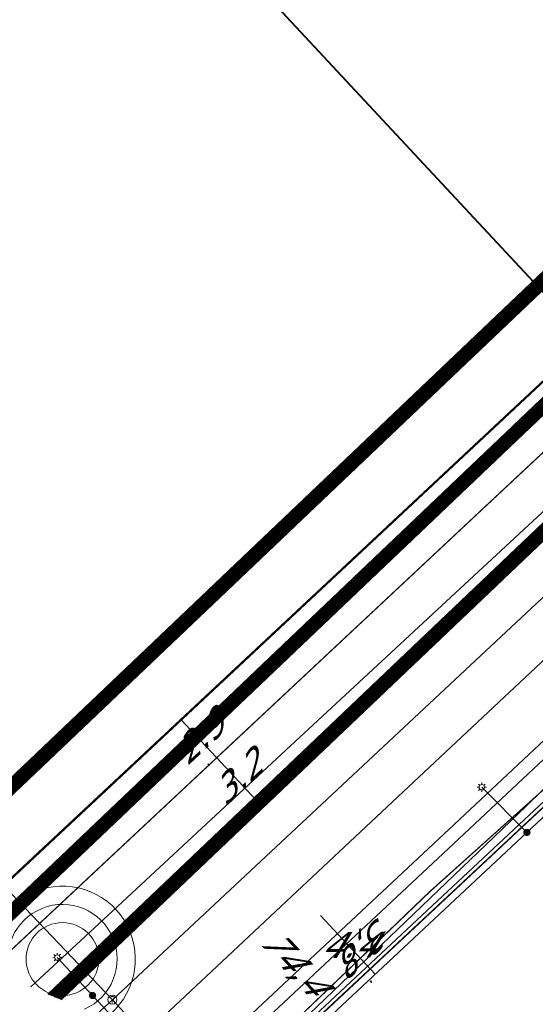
# Model space of a CAD drawing. Header units: metres. Extents: x 124576 to 133557, y 395865 to 402386.
# Tile 332 of 447: x 129884 to 129912, y 401043 to 401097. Entities that reach past the tile are written whole.
import ezdxf
from ezdxf.enums import TextEntityAlignment as Align

# ---------------------------------------------------------------- set-up
doc = ezdxf.new("R2010")
doc.units = ezdxf.units.M
doc.header["$MEASUREMENT"] = 0
for name, color, linetype, lineweight, true_color in [('LG_AanduidingEisVoorzorgsmaatregel', 7, 'Continuous', 40, 0xf7284a), ('LG_Datatransport_Bt_Nederland_NV', 3, 'Continuous', 13, 0x00ff00), ('LG_Datatransport_Eurofiber_Nederland_BV', 3, 'Continuous', 13, 0x00ff00), ('LG_Datatransport_KPN_BV', 3, 'Continuous', 13, 0x00ff00), ('LG_Datatransport_Ziggo_BV', 3, 'Continuous', 13, 0x00ff00), ('LG_Hoog_Spanning_Tennet_Tso', 1, 'Continuous', 13, 0xff0000), ('LG_Laag_Spanning_Enexis_Netbeheer_BV', 7, 'Continuous', 13, 0x960000), ('LG_Midden_Spanning_Enexis_Netbeheer_BV', 7, 'Continuous', 13, 0xd20000), ('LG_Riool_Vrij_Verval_Gemeente_Tilburg_Ruimtelijke_Uitvoering', 7, 'Continuous', 13, 0xca00a0), ('LG_unet-4_Brabant_Water', 5, 'Continuous', 13, 0x0000ff), ('LG_warmte_Ennatuurlijk_BV', 7, 'Continuous', 13, 0x008080)]:
    doc.layers.add(name, color=color, linetype=linetype, lineweight=lineweight, true_color=true_color)
for name, color, linetype, lineweight in [('LG_Laag_Spanning_P_Enexis_Netbeheer_BV', 7, 'Continuous', 0), ('LG_Laag_Spanning_P_Gemeente_Tilburg_Ruimtelijke_Uitvoering', 7, 'Continuous', 0), ('LG_Riool_Vrij_Verval_P_Gemeente_Tilburg_Ruimtelijke_Uitvoering', 7, 'Continuous', 0), ('MV_Datatransport', 7, 'Continuous', 0), ('MV_Laag_Spanning', 7, 'Continuous', 0), ('MV_Laag_Spanning_pijl', 7, 'Continuous', 0), ('MV_Midden_Spanning', 7, 'Continuous', 0), ('MV_Midden_Spanning_pijl', 7, 'Continuous', 0)]:
    doc.layers.add(name, color=color, linetype=linetype, lineweight=lineweight)
doc.styles.add('Klic_Annotatie', font='verdanai.ttf', dxfattribs={"oblique": 20, "height": 1.4})

# ---------------------------------------------------------------- blocks, each defined once
blk = doc.blocks.new('Mof')
at = {"layer": 'LG_Laag_Spanning_P_Enexis_Netbeheer_BV'}
h = blk.add_hatch(color=256, dxfattribs=at)
edge = h.paths.add_edge_path()
edge.add_arc((0, 0), 2, 0, 360)
blk = doc.blocks.new('Streetlight')
at = {"layer": 'LG_Laag_Spanning_P_Enexis_Netbeheer_BV'}
for p, q in [((-1.77, 1.77), (-1.06, 1.06)), ((0, 2.5), (0, 1.5)), ((1.77, 1.77), (1.06, 1.06)), ((-1.06, -1.06), (-1.77, -1.77)), ((0, -1.5), (0, -2.5)), ((1.06, -1.06), (1.77, -1.77))]:
    blk.add_line(p, q, dxfattribs=at)
at = {"layer": 'LG_Laag_Spanning_P_Enexis_Netbeheer_BV', "flags": 128}
for points in [[(-2.5, 0), (-1.5, 0)], [(1.5, 0), (2.5, 0)]]:
    blk.add_lwpolyline(points, dxfattribs=at)
at = {"layer": 'LG_Laag_Spanning_P_Enexis_Netbeheer_BV'}
blk.add_circle((0, 0), 1.5, dxfattribs=at)
blk = doc.blocks.new('m_pijl')
at = {"layer": 'MV_Laag_Spanning_pijl'}
blk.add_hatch(color=7, dxfattribs=at).paths.add_polyline_path([(-1, -0.33), (-1, 0), (-1, 0.33), (0, 0)])
at = {"layer": 'MV_Laag_Spanning_pijl', "flags": 128}
blk.add_lwpolyline([(-1, 0), (-1, 0.33), (0, 0), (-1, -0.33), (-1, 0)], close=True, dxfattribs=at)
blk = doc.blocks.new('m_pijl_1')
at = {"layer": 'MV_Midden_Spanning_pijl'}
blk.add_hatch(color=7, dxfattribs=at).paths.add_polyline_path([(-1, -0.33), (-1, 0), (-1, 0.33), (0, 0)])
at = {"layer": 'MV_Midden_Spanning_pijl', "flags": 128}
blk.add_lwpolyline([(-1, 0), (-1, 0.33), (0, 0), (-1, -0.33), (-1, 0)], close=True, dxfattribs=at)
blk = doc.blocks.new('Onbekend_2')
at = {"layer": 'LG_Riool_Vrij_Verval_P_Gemeente_Tilburg_Ruimtelijke_Uitvoering'}
blk.add_hatch(color=256, dxfattribs=at).paths.add_polyline_path([(-0.25, -1.07, -0.262633), (0.23, 0.15), (0.59, 0.47, 0.379827), (0.7, 1.26), (0.69, 1.26, 0.228508), (-0.03, 1.53), (-0.03, 1.52, 0.459053), (-0.82, 0.79), (-1.29, 0.85, -0.414214), (-0.08, 2, -0.243799), (1.09, 1.52, -0.379827), (0.9, 0.11), (0.54, -0.2, 0.262633), (0.23, -1.08), (-0.17, -1.07)])
blk.add_circle((0, 0), 2.5, dxfattribs=at)
at = {"layer": 'LG_Riool_Vrij_Verval_P_Gemeente_Tilburg_Ruimtelijke_Uitvoering', "extrusion": (0, 0, -1)}
blk.add_solid([(0.34, -2.06), (-0.21, -2.06), (0.34, -1.51), (-0.21, -1.51)], dxfattribs=at)

msp = doc.modelspace()

# ---------------------------------------------------------------- linework, layer by layer
at = {"layer": 'LG_AanduidingEisVoorzorgsmaatregel', "flags": 128}
for points in [[(129836.653, 401163.114), (129915.38, 401078.7)], [(129885.234, 401043.37), (129936.258, 401091.887), (129974.589, 401124.718)], [(129885.284, 401043.349), (129936.291, 401091.85), (129974.656, 401124.709)], [(129885.335, 401043.328), (129936.325, 401091.813), (129974.723, 401124.7)], [(129885.385, 401043.307), (129936.358, 401091.776), (129974.79, 401124.692)], [(129885.436, 401043.286), (129936.393, 401091.74), (129974.856, 401124.683)], [(129885.486, 401043.265), (129936.425, 401091.701), (129974.924, 401124.675)], [(129885.537, 401043.244), (129936.459, 401091.664), (129974.99, 401124.666)], [(129885.587, 401043.223), (129936.492, 401091.627), (129975.057, 401124.658)], [(129885.638, 401043.202), (129936.526, 401091.59), (129975.124, 401124.649)], [(129885.688, 401043.181), (129936.559, 401091.553), (129975.191, 401124.641)], [(129885.739, 401043.16), (129936.593, 401091.516), (129975.258, 401124.632)], [(129885.789, 401043.139), (129936.626, 401091.479), (129975.325, 401124.623)], [(129885.84, 401043.118), (129936.66, 401091.442), (129975.392, 401124.615)], [(129885.89, 401043.097), (129936.693, 401091.405), (129975.459, 401124.606)], [(129885.941, 401043.076), (129936.727, 401091.367), (129975.526, 401124.598)], [(129929.463, 401099.225), (129875.137, 401047.568)], [(129929.497, 401099.188), (129875.188, 401047.547)], [(129929.53, 401099.151), (129875.238, 401047.526)], [(129929.564, 401099.114), (129875.289, 401047.505)], [(129929.597, 401099.077), (129875.339, 401047.484)], [(129929.631, 401099.04), (129875.39, 401047.463)], [(129929.664, 401099.003), (129875.44, 401047.442)], [(129929.698, 401098.966), (129875.49, 401047.421)], [(129929.731, 401098.928), (129875.541, 401047.4)], [(129929.765, 401098.891), (129875.591, 401047.379)], [(129929.798, 401098.854), (129875.642, 401047.358)], [(129929.832, 401098.817), (129875.692, 401047.337)], [(129929.865, 401098.78), (129875.743, 401047.316)], [(129929.899, 401098.743), (129875.793, 401047.295)], [(129929.932, 401098.706), (129875.844, 401047.274)]]:
    msp.add_lwpolyline(points, dxfattribs=at)
at = {"layer": 'LG_Datatransport_Bt_Nederland_NV', "flags": 128}
for points in [[(130057.96, 401015.79), (130072.14, 401054.94), (130076.88, 401059.26), (130068.69, 401067.88), (130062.23, 401075.17), (130060.84, 401076.74), (130049.17, 401089.38), (130042.81, 401096.26), (130037.59, 401101.91), (130030.36, 401109.39), (130011.58, 401128.65), (130006.2, 401131.39), (130002.91, 401131.92), (129998.92, 401132.09), (129994.97, 401131.1), (129991.77, 401129.13), (129985.51, 401123.61), (129977.02, 401115.32), (129941.88, 401082.49), (129933.74, 401074.52), (129926.53, 401067.59), (129919.58, 401061), (129906.21, 401049.02), (129895.76, 401038.993)], [(130072.14, 401054.938), (130076.883, 401059.263), (130068.689, 401067.88), (130062.232, 401075.167), (130060.839, 401076.739), (130049.167, 401089.38), (130042.814, 401096.264), (130037.591, 401101.915), (130030.355, 401109.387), (130011.584, 401128.649), (130006.203, 401131.388), (130002.912, 401131.916), (129998.921, 401132.086), (129994.966, 401131.101), (129991.766, 401129.132), (129985.507, 401123.608), (129977.02, 401115.316), (129941.881, 401082.494), (129933.744, 401074.523), (129926.525, 401067.595), (129919.583, 401061.003), (129906.213, 401049.019), (129895.763, 401038.992)]]:
    msp.add_lwpolyline(points, dxfattribs=at)
at = {"layer": 'LG_Datatransport_Eurofiber_Nederland_BV', "flags": 128}
for points in [[(129879.153, 401045.898), (129958.51, 401120.02), (129964.02, 401122.25), (129965.103, 401123.333)], [(129879.155, 401045.897), (129958.509, 401120.018), (129964.022, 401122.253), (129965.1, 401123.331)], [(129896.022, 401038.884), (129911.5, 401053.7), (129921.1, 401063.1), (129929.1, 401070.7), (129931.6, 401073.1), (129942, 401082.9), (129962.5, 401102), (129973.2, 401112)]]:
    msp.add_lwpolyline(points, dxfattribs=at)
at = {"layer": 'LG_Datatransport_KPN_BV', "flags": 128}
msp.add_lwpolyline([(129912.487, 401053.963), (129910.53, 401052.136), (129896.236, 401038.795)], dxfattribs=at)
at = {"layer": 'LG_Datatransport_Ziggo_BV', "flags": 128}
msp.add_lwpolyline([(129882.021, 401044.706), (129932.91, 401092.244), (129936.838, 401095.364), (129971.33, 401127.585), (129971.686, 401128.193), (129971.709, 401128.665), (129971.552, 401129.112), (129970.173, 401130.731), (129965.721, 401138.136)], dxfattribs=at)
at = {"layer": 'LG_Hoog_Spanning_Tennet_Tso', "flags": 128}
for points in [[(129880.589, 401045.301), (129933.176, 401095.305), (129971.872, 401128.447), (129961.412, 401143.462), (129950.586, 401148.524)], [(129880.64, 401045.28), (129933.21, 401095.268), (129971.938, 401128.438), (129961.445, 401143.502), (129950.608, 401148.568)], [(129880.69, 401045.259), (129933.243, 401095.231), (129972.005, 401128.43), (129961.479, 401143.542), (129950.63, 401148.613)], [(129880.741, 401045.238), (129933.277, 401095.194), (129972.072, 401128.421), (129961.512, 401143.581), (129950.652, 401148.658)], [(129880.791, 401045.217), (129933.31, 401095.157), (129972.139, 401128.413), (129961.545, 401143.621), (129950.674, 401148.703)], [(129880.842, 401045.196), (129933.344, 401095.119), (129972.206, 401128.404), (129961.579, 401143.66), (129950.696, 401148.748)], [(129880.892, 401045.175), (129933.378, 401095.082), (129972.273, 401128.395), (129961.612, 401143.7), (129950.717, 401148.793)], [(129880.186, 401045.469), (129932.908, 401095.602), (129971.336, 401128.515), (129961.145, 401143.146), (129950.411, 401148.164)], [(129880.236, 401045.448), (129932.942, 401095.565), (129971.403, 401128.507), (129961.179, 401143.185), (129950.433, 401148.209)], [(129880.287, 401045.427), (129932.975, 401095.528), (129971.47, 401128.498), (129961.212, 401143.225), (129950.455, 401148.254)], [(129880.337, 401045.406), (129933.009, 401095.491), (129971.537, 401128.489), (129961.245, 401143.264), (129950.477, 401148.299)], [(129880.388, 401045.385), (129933.042, 401095.454), (129971.604, 401128.481), (129961.279, 401143.304), (129950.499, 401148.344)], [(129880.438, 401045.364), (129933.076, 401095.416), (129971.671, 401128.472), (129961.312, 401143.344), (129950.52, 401148.389)], [(129880.489, 401045.343), (129933.109, 401095.379), (129971.738, 401128.464), (129961.345, 401143.383), (129950.542, 401148.434)], [(129880.539, 401045.322), (129933.143, 401095.342), (129971.805, 401128.455), (129961.379, 401143.423), (129950.564, 401148.479)]]:
    msp.add_lwpolyline(points, dxfattribs=at)
at = {"layer": 'LG_Laag_Spanning_Enexis_Netbeheer_BV'}
for p, q in [((129911.516, 401052.237), (129909.038, 401054.715)), ((129887.67, 401043.289), (129885.733, 401045.37)), ((129889.086, 401041.768), (129887.67, 401043.289))]:
    msp.add_line(p, q, dxfattribs=at)
at = {"layer": 'LG_Laag_Spanning_Enexis_Netbeheer_BV', "flags": 128}
for points in [[(130009.723, 401152.812), (130011.982, 401150.391), (130012.609, 401149.719), (130013.292, 401148.988), (130013.791, 401148.454), (130013.768, 401147.776), (130013.616, 401147.634), (130013.312, 401147.351), (129994.73, 401129.862), (129991.053, 401126.402), (129989.957, 401125.449), (129975.694, 401112.137), (129970.472, 401107.262), (129961.52, 401098.907), (129956.671, 401094.382), (129945.106, 401083.587), (129928.995, 401068.55), (129917.255, 401057.593), (129916.642, 401057.021), (129911.516, 401052.237), (129896.845, 401038.542)], [(129896.845, 401038.542), (129911.516, 401052.237), (129916.642, 401057.021), (129917.255, 401057.593), (129928.995, 401068.55), (129945.106, 401083.587), (129956.671, 401094.382), (129961.52, 401098.907), (129970.472, 401107.262), (129975.694, 401112.137), (129989.957, 401125.449)], [(129896.845, 401038.542), (129911.516, 401052.237), (129916.642, 401057.021), (129917.255, 401057.593), (129928.995, 401068.55), (129945.106, 401083.587), (129956.671, 401094.382)], [(129896.845, 401038.542), (129911.516, 401052.237), (129916.642, 401057.021), (129917.255, 401057.593), (129928.995, 401068.55), (129945.106, 401083.587), (129956.671, 401094.382)]]:
    msp.add_lwpolyline(points, dxfattribs=at)
at = {"layer": 'LG_Laag_Spanning_P_Gemeente_Tilburg_Ruimtelijke_Uitvoering'}
msp.add_circle((129886.018, 401045.286), 2, dxfattribs=at)
for radius, start, end in [(4, 306.2523, 188.5936), (3, 293.7834, 201.0625)]:
    msp.add_arc((129886.018, 401045.286), radius, start, end, dxfattribs=at)
at = {"layer": 'LG_Midden_Spanning_Enexis_Netbeheer_BV'}
msp.add_line((129882.021, 401044.706), (129932.91, 401092.244), dxfattribs=at)
msp.add_line((129882.021, 401044.706), (129932.91, 401092.244), dxfattribs=at)
msp.add_line((129882.021, 401044.706), (129932.91, 401092.244), dxfattribs=at)
msp.add_line((129882.021, 401044.706), (129932.91, 401092.244), dxfattribs=at)
msp.add_line((129882.021, 401044.706), (129932.91, 401092.244), dxfattribs=at)
msp.add_line((129882.021, 401044.706), (129932.91, 401092.244), dxfattribs=at)
msp.add_line((129882.021, 401044.706), (129932.91, 401092.244), dxfattribs=at)
msp.add_line((129882.021, 401044.706), (129932.91, 401092.244), dxfattribs=at)
at = {"layer": 'LG_Midden_Spanning_Enexis_Netbeheer_BV', "flags": 128}
for points in [[(129918.4, 401156.809), (129915.321, 401158.274), (129912.149, 401159.783), (129911.289, 401159.532), (129911.284, 401159.525), (129911.139, 401159.233), (129910.914, 401158.546), (129910.741, 401157.545), (129909.696, 401151.482), (129909.041, 401150.22), (129900.376, 401133.518), (129899.984, 401132.693), (129899.592, 401131.867), (129899.745, 401130.887), (129900.839, 401129.714), (129902.915, 401127.491), (129921.082, 401108.033), (129921.908, 401107.163), (129932.434, 401096.287), (129932.408, 401095.451), (129930.556, 401093.764), (129922.405, 401086.34), (129919.754, 401083.867), (129879.084, 401045.927)], [(129918.4, 401156.809), (129915.321, 401158.274), (129912.149, 401159.783), (129911.289, 401159.532), (129911.284, 401159.525), (129911.139, 401159.233), (129910.914, 401158.546), (129910.741, 401157.545), (129909.696, 401151.482), (129909.041, 401150.22), (129900.376, 401133.518), (129899.984, 401132.693), (129899.592, 401131.867), (129899.745, 401130.887), (129900.839, 401129.714), (129902.915, 401127.491), (129921.082, 401108.033), (129921.908, 401107.163), (129932.434, 401096.287), (129932.408, 401095.451), (129930.556, 401093.764), (129922.405, 401086.34), (129919.754, 401083.867), (129879.084, 401045.927)], [(129918.4, 401156.809), (129915.321, 401158.274), (129912.149, 401159.783), (129911.289, 401159.532), (129911.284, 401159.525), (129911.139, 401159.233), (129910.914, 401158.546), (129910.741, 401157.545), (129909.696, 401151.482), (129909.041, 401150.22), (129900.376, 401133.518), (129899.984, 401132.693), (129899.592, 401131.867), (129899.745, 401130.887), (129900.839, 401129.714), (129902.915, 401127.491), (129921.082, 401108.033), (129921.908, 401107.163), (129932.434, 401096.287), (129932.408, 401095.451), (129930.556, 401093.764), (129922.405, 401086.34), (129919.754, 401083.867), (129879.084, 401045.927)], [(129918.4, 401156.809), (129915.321, 401158.274), (129912.149, 401159.783), (129911.289, 401159.532), (129911.284, 401159.525), (129911.139, 401159.233), (129910.914, 401158.546), (129910.741, 401157.545), (129909.696, 401151.482), (129909.041, 401150.22), (129900.376, 401133.518), (129899.984, 401132.693), (129899.592, 401131.867), (129899.745, 401130.887), (129900.839, 401129.714), (129902.915, 401127.491), (129921.082, 401108.033), (129921.908, 401107.163), (129932.434, 401096.287), (129932.408, 401095.451), (129930.556, 401093.764), (129922.405, 401086.34), (129919.754, 401083.867), (129879.084, 401045.927)], [(129918.4, 401156.809), (129915.321, 401158.274), (129912.149, 401159.783), (129911.289, 401159.532), (129911.284, 401159.525), (129911.139, 401159.233), (129910.914, 401158.546), (129910.741, 401157.545), (129909.696, 401151.482), (129909.041, 401150.22), (129900.376, 401133.518), (129899.984, 401132.693), (129899.592, 401131.867), (129899.745, 401130.887), (129900.839, 401129.714), (129902.915, 401127.491), (129921.082, 401108.033), (129921.908, 401107.163), (129932.434, 401096.287), (129932.408, 401095.451), (129930.556, 401093.764), (129922.405, 401086.34), (129919.754, 401083.867), (129879.084, 401045.927)], [(129918.4, 401156.809), (129915.321, 401158.274), (129912.149, 401159.783), (129911.289, 401159.532), (129911.284, 401159.525), (129911.139, 401159.233), (129910.914, 401158.546), (129910.741, 401157.545), (129909.696, 401151.482), (129909.041, 401150.22), (129900.376, 401133.518), (129899.984, 401132.693), (129899.592, 401131.867), (129899.745, 401130.887), (129900.839, 401129.714), (129902.915, 401127.491), (129921.082, 401108.033), (129921.908, 401107.163), (129932.434, 401096.287), (129932.408, 401095.451), (129930.556, 401093.764), (129922.405, 401086.34), (129919.754, 401083.867), (129879.084, 401045.927)], [(129918.4, 401156.809), (129915.321, 401158.274), (129912.149, 401159.783), (129911.289, 401159.532), (129911.284, 401159.525), (129911.139, 401159.233), (129910.914, 401158.546), (129910.741, 401157.545), (129909.696, 401151.482), (129909.041, 401150.22), (129900.376, 401133.518), (129899.984, 401132.693), (129899.592, 401131.867), (129899.745, 401130.887), (129900.839, 401129.714), (129902.915, 401127.491), (129921.082, 401108.033), (129921.908, 401107.163), (129932.434, 401096.287), (129932.408, 401095.451), (129930.556, 401093.764), (129922.405, 401086.34), (129919.754, 401083.867), (129879.084, 401045.927)], [(129918.4, 401156.809), (129915.321, 401158.274), (129912.149, 401159.783), (129911.289, 401159.532), (129911.284, 401159.525), (129911.139, 401159.233), (129910.914, 401158.546), (129910.741, 401157.545), (129909.696, 401151.482), (129909.041, 401150.22), (129900.376, 401133.518), (129899.984, 401132.693), (129899.592, 401131.867), (129899.745, 401130.887), (129900.839, 401129.714), (129902.915, 401127.491), (129921.082, 401108.033), (129921.908, 401107.163), (129932.434, 401096.287), (129932.408, 401095.451), (129930.556, 401093.764), (129922.405, 401086.34), (129919.754, 401083.867), (129879.084, 401045.927)], [(129918.4, 401156.809), (129915.321, 401158.274), (129912.149, 401159.783), (129911.289, 401159.532), (129911.284, 401159.525), (129911.139, 401159.233), (129910.914, 401158.546), (129910.741, 401157.545), (129909.696, 401151.482), (129909.041, 401150.22), (129900.376, 401133.518), (129899.984, 401132.693), (129899.592, 401131.867), (129899.745, 401130.887), (129900.839, 401129.714), (129902.915, 401127.491), (129921.082, 401108.033), (129921.908, 401107.163), (129932.434, 401096.287), (129932.408, 401095.451), (129930.556, 401093.764), (129922.405, 401086.34), (129919.754, 401083.867), (129879.084, 401045.927)], [(129882.021, 401044.706), (129932.91, 401092.244), (129933.727, 401092.893), (129936.838, 401095.364), (129971.33, 401127.585), (129971.413, 401129.305), (129970.68, 401130.148), (129970.173, 401130.731), (129966.031, 401137.663), (129965.881, 401137.914), (129965.76, 401138.117), (129965.71, 401138.183), (129965.211, 401138.846), (129961.601, 401143.636), (129961.381, 401144.65), (129961.79, 401145.916), (129961.49, 401146.603), (129960.541, 401146.726), (129959.257, 401146.05), (129958.355, 401146.036), (129957.448, 401146.478), (129957.362, 401146.52), (129951.096, 401149.571)], [(129951.096, 401149.571), (129957.362, 401146.52), (129957.448, 401146.478), (129958.355, 401146.036), (129959.257, 401146.05), (129960.541, 401146.726), (129961.49, 401146.603), (129961.79, 401145.916), (129961.381, 401144.65), (129961.601, 401143.636), (129965.211, 401138.846), (129965.71, 401138.183), (129965.76, 401138.117), (129965.881, 401137.914), (129966.031, 401137.663), (129970.173, 401130.731), (129970.68, 401130.148), (129971.413, 401129.305), (129971.33, 401127.585), (129936.838, 401095.364), (129933.727, 401092.893), (129932.91, 401092.244), (129882.021, 401044.706)], [(129951.096, 401149.571), (129957.362, 401146.52), (129957.448, 401146.478), (129958.355, 401146.036), (129959.257, 401146.05), (129960.541, 401146.726), (129961.49, 401146.603), (129961.79, 401145.916), (129961.381, 401144.65), (129961.601, 401143.636), (129965.211, 401138.846), (129965.71, 401138.183), (129965.76, 401138.117), (129965.881, 401137.914), (129966.031, 401137.663), (129970.173, 401130.731), (129970.68, 401130.148), (129971.413, 401129.305), (129971.33, 401127.585), (129936.838, 401095.364), (129933.727, 401092.893), (129932.91, 401092.244), (129882.021, 401044.706)], [(129882.021, 401044.706), (129932.91, 401092.244), (129933.727, 401092.893), (129936.838, 401095.364), (129971.33, 401127.585), (129971.413, 401129.305), (129970.68, 401130.148), (129970.173, 401130.731), (129966.031, 401137.663), (129965.881, 401137.914), (129965.76, 401138.117), (129965.71, 401138.183), (129965.211, 401138.846), (129961.601, 401143.636), (129961.381, 401144.65), (129961.79, 401145.916), (129961.49, 401146.603), (129960.541, 401146.726), (129959.257, 401146.05), (129958.458, 401145.63), (129957.62, 401145.616), (129956.731, 401146.049), (129956.191, 401146.312), (129950.79, 401148.942)], [(129882.021, 401044.706), (129932.91, 401092.244), (129933.727, 401092.893), (129936.838, 401095.364), (129971.33, 401127.585), (129971.413, 401129.305), (129970.68, 401130.148), (129970.173, 401130.731), (129966.031, 401137.663), (129965.881, 401137.914), (129965.76, 401138.117), (129965.71, 401138.183), (129965.211, 401138.846), (129961.601, 401143.636), (129961.381, 401144.65), (129961.79, 401145.916), (129961.49, 401146.603), (129960.541, 401146.726), (129959.257, 401146.05), (129958.458, 401145.63), (129957.804, 401145.286), (129956.734, 401145.269), (129950.483, 401148.313)], [(129882.021, 401044.706), (129932.91, 401092.244), (129933.727, 401092.893), (129936.838, 401095.364), (129971.33, 401127.585), (129971.413, 401129.305), (129970.68, 401130.148), (129970.173, 401130.731), (129966.031, 401137.663), (129965.881, 401137.914), (129965.76, 401138.117), (129965.71, 401138.183), (129965.211, 401138.846), (129961.601, 401143.636), (129961.381, 401144.65), (129961.79, 401145.916), (129961.49, 401146.603), (129960.541, 401146.726), (129959.257, 401146.05), (129958.458, 401145.63), (129957.804, 401145.286), (129956.734, 401145.269), (129950.483, 401148.313)], [(129879.084, 401045.927), (129919.754, 401083.867), (129922.405, 401086.34), (129930.556, 401093.764), (129932.408, 401095.451), (129932.434, 401096.287), (129921.908, 401107.163), (129921.082, 401108.033), (129902.915, 401127.491)], [(129879.084, 401045.927), (129919.754, 401083.867), (129922.405, 401086.34), (129930.556, 401093.764), (129932.408, 401095.451), (129932.434, 401096.287), (129921.908, 401107.163), (129921.082, 401108.033), (129902.915, 401127.491)], [(129879.084, 401045.927), (129919.754, 401083.867), (129922.405, 401086.34), (129930.556, 401093.764), (129932.408, 401095.451), (129932.434, 401096.287), (129921.908, 401107.163), (129921.082, 401108.033), (129902.915, 401127.491)], [(129879.084, 401045.927), (129919.754, 401083.867), (129922.405, 401086.34), (129930.556, 401093.764), (129932.408, 401095.451), (129932.434, 401096.287), (129921.908, 401107.163), (129921.082, 401108.033), (129902.915, 401127.491)], [(129971.33, 401127.585), (129936.838, 401095.364), (129933.727, 401092.893), (129932.91, 401092.244), (129882.021, 401044.706)], [(129882.021, 401044.706), (129932.91, 401092.244), (129933.727, 401092.893), (129936.838, 401095.364), (129971.33, 401127.585)], [(129882.021, 401044.706), (129932.91, 401092.244), (129933.727, 401092.893), (129936.838, 401095.364), (129971.33, 401127.585)], [(129971.33, 401127.585), (129936.838, 401095.364), (129933.727, 401092.893), (129932.91, 401092.244), (129882.021, 401044.706)], [(129882.021, 401044.706), (129932.91, 401092.244), (129933.727, 401092.893), (129936.838, 401095.364), (129971.33, 401127.585)], [(129971.33, 401127.585), (129936.838, 401095.364), (129933.727, 401092.893), (129932.91, 401092.244), (129882.021, 401044.706)], [(129882.021, 401044.706), (129932.91, 401092.244), (129933.727, 401092.893), (129936.838, 401095.364), (129971.33, 401127.585)], [(129903.05, 401126.376), (129931.302, 401096.871), (129934.083, 401093.966), (129933.984, 401093.097), (129933.727, 401092.893), (129932.91, 401092.244), (129882.021, 401044.706)], [(129903.05, 401126.376), (129931.302, 401096.871), (129934.083, 401093.966), (129933.984, 401093.097), (129933.727, 401092.893), (129932.91, 401092.244), (129882.021, 401044.706)], [(129903.05, 401126.376), (129931.302, 401096.871), (129934.083, 401093.966), (129933.984, 401093.097), (129933.727, 401092.893), (129932.91, 401092.244), (129882.021, 401044.706)], [(129903.05, 401126.376), (129931.302, 401096.871), (129934.083, 401093.966), (129933.984, 401093.097), (129933.727, 401092.893), (129932.91, 401092.244), (129882.021, 401044.706)], [(129882.021, 401044.706), (129932.91, 401092.244), (129933.727, 401092.893), (129933.984, 401093.097), (129934.083, 401093.966), (129931.302, 401096.871), (129903.05, 401126.376)], [(129882.021, 401044.706), (129932.91, 401092.244), (129933.727, 401092.893), (129933.984, 401093.097), (129934.083, 401093.966), (129931.302, 401096.871), (129903.05, 401126.376)], [(129903.05, 401126.376), (129931.302, 401096.871), (129934.083, 401093.966), (129933.984, 401093.097), (129933.727, 401092.893), (129932.91, 401092.244), (129882.021, 401044.706)], [(129903.05, 401126.376), (129931.302, 401096.871), (129934.083, 401093.966), (129933.984, 401093.097), (129933.727, 401092.893), (129932.91, 401092.244), (129882.021, 401044.706)], [(129882.021, 401044.706), (129932.91, 401092.244), (129933.727, 401092.893), (129933.984, 401093.097), (129934.083, 401093.966), (129931.302, 401096.871), (129903.05, 401126.376)], [(129882.021, 401044.706), (129932.91, 401092.244), (129933.727, 401092.893), (129933.984, 401093.097), (129934.083, 401093.966), (129931.302, 401096.871), (129903.05, 401126.376)], [(129903.05, 401126.376), (129931.302, 401096.871), (129934.083, 401093.966), (129933.984, 401093.097), (129933.727, 401092.893), (129932.91, 401092.244), (129882.021, 401044.706)], [(129903.05, 401126.376), (129931.302, 401096.871), (129934.083, 401093.966), (129933.984, 401093.097), (129933.727, 401092.893), (129932.91, 401092.244), (129882.021, 401044.706)], [(129921.908, 401107.163), (129932.434, 401096.287), (129932.408, 401095.451), (129930.556, 401093.764), (129922.405, 401086.34), (129919.754, 401083.867), (129879.084, 401045.927)], [(129921.908, 401107.163), (129932.434, 401096.287), (129932.408, 401095.451), (129930.556, 401093.764), (129922.405, 401086.34), (129919.754, 401083.867), (129879.084, 401045.927)], [(129879.084, 401045.927), (129919.754, 401083.867), (129922.405, 401086.34), (129930.556, 401093.764), (129932.408, 401095.451), (129932.434, 401096.287), (129921.908, 401107.163)], [(129921.908, 401107.163), (129932.434, 401096.287), (129932.408, 401095.451), (129930.556, 401093.764), (129922.405, 401086.34), (129919.754, 401083.867), (129879.084, 401045.927)], [(129879.084, 401045.927), (129919.754, 401083.867), (129922.405, 401086.34), (129930.556, 401093.764), (129932.408, 401095.451), (129932.434, 401096.287), (129921.908, 401107.163)], [(129921.908, 401107.163), (129932.434, 401096.287), (129932.408, 401095.451), (129930.556, 401093.764), (129922.405, 401086.34), (129919.754, 401083.867), (129879.084, 401045.927)], [(129924.484, 401099.886), (129930.553, 401094.469), (129930.556, 401093.764), (129922.405, 401086.34), (129919.754, 401083.867), (129879.084, 401045.927)], [(129924.484, 401099.886), (129930.553, 401094.469), (129930.556, 401093.764), (129922.405, 401086.34), (129919.754, 401083.867), (129879.084, 401045.927)], [(129924.484, 401099.886), (129930.553, 401094.469), (129930.556, 401093.764), (129922.405, 401086.34), (129919.754, 401083.867), (129879.084, 401045.927)], [(129879.084, 401045.927), (129919.754, 401083.867), (129922.405, 401086.34), (129930.556, 401093.764), (129930.553, 401094.469), (129924.484, 401099.886)], [(129884.275, 401043.769), (129888.519, 401047.702), (129898.027, 401056.514), (129907.081, 401064.905), (129919.101, 401076.045), (129920.415, 401077.256), (129927.204, 401083.649), (129933.994, 401090.041), (129936.606, 401092.663), (129937.109, 401093.19), (129937.371, 401093.454), (129937.405, 401093.738), (129937.366, 401093.799), (129937.079, 401094.218), (129937.02, 401094.298), (129936.573, 401094.838), (129936.081, 401095.362), (129934.485, 401097.062)], [(129884.275, 401043.769), (129888.519, 401047.702), (129898.027, 401056.514), (129907.081, 401064.905), (129919.101, 401076.045), (129920.415, 401077.256), (129927.204, 401083.649), (129933.994, 401090.041), (129936.606, 401092.663), (129937.109, 401093.19), (129937.371, 401093.454), (129937.405, 401093.738), (129937.366, 401093.799), (129937.079, 401094.218), (129937.02, 401094.298), (129936.573, 401094.838), (129936.081, 401095.362), (129934.485, 401097.062)], [(129934.485, 401097.062), (129936.081, 401095.362), (129936.573, 401094.838), (129937.02, 401094.298), (129937.079, 401094.218), (129937.366, 401093.799), (129937.405, 401093.738), (129937.371, 401093.454), (129937.109, 401093.19), (129936.606, 401092.663), (129933.994, 401090.041), (129927.204, 401083.649), (129920.415, 401077.256), (129919.101, 401076.045), (129907.081, 401064.905), (129898.027, 401056.514), (129888.519, 401047.702), (129884.275, 401043.769)], [(129934.485, 401097.062), (129936.081, 401095.362), (129936.573, 401094.838), (129937.02, 401094.298), (129937.079, 401094.218), (129937.366, 401093.799), (129937.405, 401093.738), (129937.371, 401093.454), (129937.109, 401093.19), (129936.606, 401092.663), (129933.994, 401090.041), (129927.204, 401083.649), (129920.415, 401077.256), (129919.101, 401076.045), (129907.081, 401064.905), (129898.027, 401056.514), (129888.519, 401047.702), (129884.275, 401043.769)], [(129934.485, 401097.062), (129936.081, 401095.362), (129936.573, 401094.838), (129937.02, 401094.298), (129937.079, 401094.218), (129937.366, 401093.799), (129937.405, 401093.738), (129937.371, 401093.454), (129937.109, 401093.19), (129936.606, 401092.663), (129933.994, 401090.041), (129927.204, 401083.649), (129920.415, 401077.256), (129919.101, 401076.045), (129907.081, 401064.905), (129898.027, 401056.514), (129888.519, 401047.702), (129884.275, 401043.769)], [(129882.021, 401044.706), (129932.91, 401092.244)], [(129882.021, 401044.706), (129932.91, 401092.244)], [(129879.084, 401045.927), (129919.754, 401083.867)], [(129919.101, 401076.045), (129907.081, 401064.905), (129898.027, 401056.514), (129888.519, 401047.702), (129884.275, 401043.769)], [(129936.438, 401074.446), (129936.041, 401074.871), (129935.99, 401074.935), (129935.234, 401074.913), (129896.449, 401038.707)], [(129935.99, 401074.935), (129935.234, 401074.913), (129896.449, 401038.707)]]:
    msp.add_lwpolyline(points, dxfattribs=at)
at = {"layer": 'LG_Riool_Vrij_Verval_Gemeente_Tilburg_Ruimtelijke_Uitvoering'}
for p, q in [((129888.76, 401043.06), (129925.93, 401077.78)), ((129890.523, 401041.171), (129922.54, 401071.17)), ((129880.81, 401051.37), (129888.76, 401043.06)), ((129887.903, 401042.26), (129888.76, 401043.06)), ((129890.501, 401041.18), (129888.76, 401043.06))]:
    msp.add_line(p, q, dxfattribs=at)
at = {"layer": 'LG_unet-4_Brabant_Water', "flags": 128}
msp.add_lwpolyline([(129942.76, 401081.94), (129896.428, 401038.716)], dxfattribs=at)
at = {"layer": 'LG_warmte_Ennatuurlijk_BV', "flags": 128}
for points in [[(129951.384, 401093.718), (129945.31, 401088.035), (129936.547, 401079.836), (129927.784, 401071.637), (129927.054, 401070.954), (129927.738, 401070.224), (129928.421, 401069.494), (129929.104, 401068.764), (129928.465, 401068.166), (129927.826, 401067.567), (129927.143, 401068.297), (129926.459, 401069.028), (129925.776, 401069.758), (129925.043, 401069.072), (129916.28, 401060.873), (129907.517, 401052.675), (129898.754, 401044.476), (129893.776, 401039.818)], [(129894.537, 401039.502), (129898.723, 401043.418), (129907.485, 401051.617), (129916.248, 401059.816), (129925.01, 401068.015), (129925.74, 401068.698), (129926.423, 401067.968), (129927.107, 401067.237), (129927.79, 401066.507), (129928.52, 401067.19), (129929.434, 401068.045), (129930.164, 401068.728), (129929.481, 401069.458), (129928.797, 401070.189), (129928.114, 401070.919), (129928.856, 401071.613), (129937.618, 401079.812), (129946.381, 401088.01), (129951.346, 401092.656)]]:
    msp.add_lwpolyline(points, dxfattribs=at)
at = {"layer": 'MV_Laag_Spanning_pijl'}
for p, q in [((129916.985, 401057.882), (129896.443, 401038.709)), ((129900.18, 401047.674), (129903.182, 401044.458))]:
    msp.add_line(p, q, dxfattribs=at)
at = {"layer": 'MV_Midden_Spanning_pijl'}
for p, q in [((129933.195, 401088.13), (129896.657, 401053.999)), ((129894.473, 401056.337), (129892.503, 401058.446)), ((129896.657, 401053.999), (129894.473, 401056.337))]:
    msp.add_line(p, q, dxfattribs=at)
at = {"layer": 'MV_Midden_Spanning_pijl', "flags": 128}
msp.add_lwpolyline([(129896.657, 401053.999), (129885.265, 401043.357)], dxfattribs=at)

# ---------------------------------------------------------------- block references
at = {"layer": 'LG_Laag_Spanning_P_Enexis_Netbeheer_BV'}
for p, xscale, yscale, zscale, rotation in [((129909.038, 401054.715), 0.1, 0.1, 0.1, 225), ((129885.733, 401045.37), 0.09999999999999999, 0.09999999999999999, 0.09999999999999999, 227)]:
    msp.add_blockref('Streetlight', p, dxfattribs=dict(at, xscale=xscale, yscale=yscale, zscale=zscale, rotation=rotation))
at = {"layer": 'LG_Laag_Spanning_P_Enexis_Netbeheer_BV', "xscale": 0.1, "yscale": 0.1, "zscale": 0.1}
for p in [(129911.516, 401052.237), (129887.67, 401043.289)]:
    msp.add_blockref('Mof', p, dxfattribs=at)
at = {"layer": 'LG_Riool_Vrij_Verval_P_Gemeente_Tilburg_Ruimtelijke_Uitvoering', "xscale": 0.1, "yscale": 0.1, "zscale": 0.1}
msp.add_blockref('Onbekend_2', (129888.76, 401043.06), dxfattribs=at)
at = {"layer": 'MV_Laag_Spanning_pijl', "xscale": 0.1, "yscale": 0.1, "zscale": 0.1, "rotation": 314}
msp.add_blockref('m_pijl', (129903, 401044), dxfattribs=at)
at = {"layer": 'MV_Midden_Spanning_pijl'}
for p, xscale, yscale, zscale, rotation in [((129892, 401058), 0.09999999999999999, 0.09999999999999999, 0.09999999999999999, 133), ((129894, 401056), 0.09999999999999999, 0.09999999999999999, 0.09999999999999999, 133), ((129896, 401053), 0.1, 0.1, 0.1, 224)]:
    msp.add_blockref('m_pijl_1', p, dxfattribs=dict(at, xscale=xscale, yscale=yscale, zscale=zscale, rotation=rotation))

# ---------------------------------------------------------------- texts
at = {"layer": 'MV_Datatransport', "style": 'Klic_Annotatie', "oblique": 20}
for s, rotation, p in [('74,4', 313, (129898.683, 401045.17)), ('3,8', 223, (129902.804, 401046.134))]:
    msp.add_text(s, height=1.4, rotation=rotation, dxfattribs=at).set_placement(p, align=Align.MIDDLE_CENTER)
at = {"layer": 'MV_Laag_Spanning', "style": 'Klic_Annotatie', "oblique": 20}
msp.add_text('4.4', height=1.4, rotation=1, dxfattribs=at).set_placement((129901.681, 401046.065), align=Align.MIDDLE_CENTER)
at = {"layer": 'MV_Midden_Spanning', "style": 'Klic_Annotatie', "oblique": 20}
for s, p in [('2.9', (129893.488, 401057.392)), ('3.2', (129895.565, 401055.167))]:
    msp.add_text(s, height=1.4, rotation=43, dxfattribs=at).set_placement(p, align=Align.MIDDLE_CENTER)

doc.saveas('drawing.dxf')
